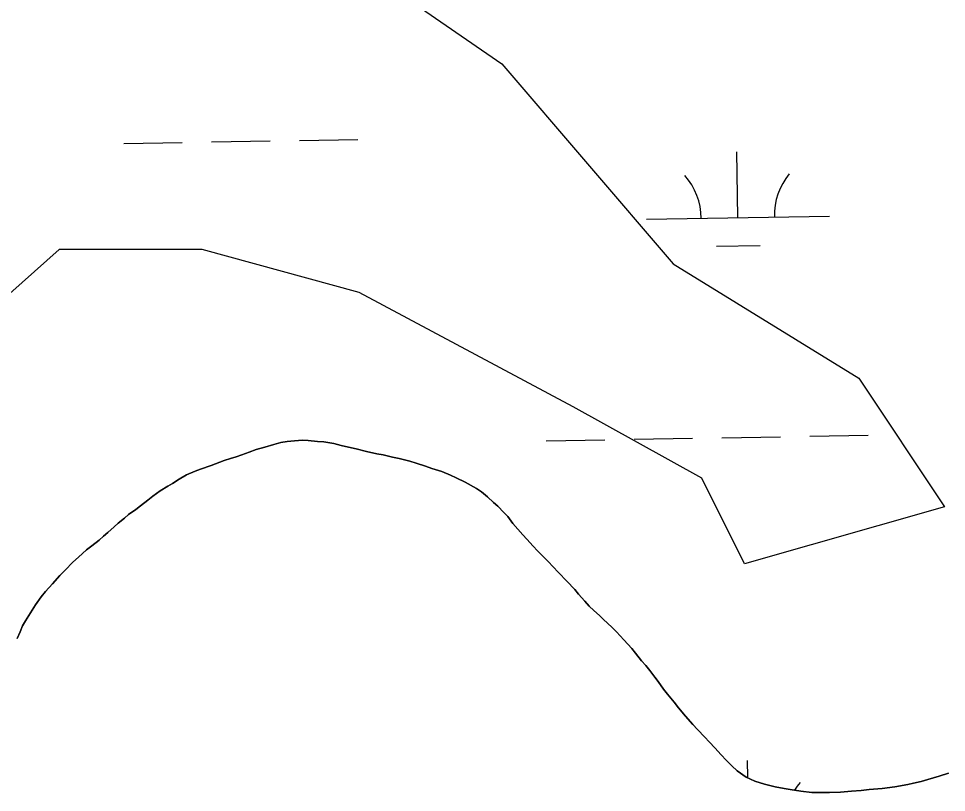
# Model space of a CAD drawing. Extents: x 3903937 to 3942190, y 260677 to 286651.
# Drawn here: x 3915893 to 3916400, y 279868 to 280291 of the extents above; entities that cross this region are included whole.
import ezdxf

# ---------------------------------------------------------------- set-up
doc = ezdxf.new("R2010")
doc.units = 0
for name, color, linetype in [('V-SITE-VEGE', 7, 'Continuous'), ('V-TOPO-SHOR', 7, 'Continuous'), ('V-WETL-SWMP', 7, 'Continuous')]:
    doc.layers.add(name, color=color, linetype=linetype)

msp = doc.modelspace()

# ---------------------------------------------------------------- linework, layer by layer
at = {"layer": 'V-SITE-VEGE'}
for p, q in [((3916032.17, 280351.92), (3916157.02, 280266.04)), ((3916157.02, 280266.04), (3916250.65, 280156.74)), ((3915915.12, 280164.55), (3915844.9, 280102.1)), ((3915993.15, 280164.55), (3915915.12, 280164.55)), ((3916078.99, 280141.13), (3915993.15, 280164.55)), ((3916250.65, 280156.74), (3916352.09, 280094.29)), ((3916196.03, 280078.68), (3916078.99, 280141.13)), ((3916352.09, 280094.29), (3916398.91, 280024.03)), ((3916266.26, 280039.64), (3916196.03, 280078.68)), ((3916289.67, 279992.8), (3916266.26, 280039.64)), ((3916398.91, 280024.03), (3916289.67, 279992.8))]:
    msp.add_line(p, q, dxfattribs=at)
at = {"layer": 'V-TOPO-SHOR'}
for points in [[(3915932.92, 280002.67), (3915936.94, 280005.82), (3915939.26, 280007.91), (3915941.74, 280010.01), (3915945.15, 280013.01), (3915947.32, 280015.11), (3915950.73, 280017.8), (3915953.04, 280019.75), (3915956.91, 280022.59), (3915959.54, 280024.53), (3915963.56, 280027.67), (3915966.19, 280029.77), (3915970.21, 280032.76), (3915974.37, 280035.28), (3915976.99, 280036.77), (3915980.69, 280039), (3915984.7, 280041.38), (3915989.47, 280043.44), (3915992.24, 280044.61), (3915998.07, 280046.5), (3916005.29, 280049.29), (3916008.67, 280050.3), (3916011.74, 280051.32), (3916014.81, 280052.34), (3916018.95, 280053.8), (3916022.8, 280055.26), (3916027.4, 280056.56), (3916032.31, 280058.01), (3916036.14, 280059.16), (3916039.66, 280059.72), (3916043.64, 280060.11), (3916048.07, 280060.34), (3916051.12, 280060.29), (3916056.31, 280059.75), (3916059.66, 280059.39), (3916065.14, 280058.54), (3916069.25, 280057.56), (3916073.2, 280056.57), (3916077.31, 280055.74), (3916083.09, 280054.28), (3916088.72, 280052.96), (3916092.22, 280052.29), (3916097.24, 280051.14), (3916100.89, 280050.32), (3916106.67, 280048.85), (3916110.17, 280047.88), (3916115.33, 280046.27), (3916118.82, 280044.99), (3916124.14, 280043.22), (3916128.99, 280041.31), (3916132.02, 280039.73), (3916137.02, 280037.36), (3916143.22, 280033.9), (3916145.79, 280032.18), (3916149.1, 280029.38), (3916152.42, 280026.42), (3916154.82, 280024.25), (3916158.13, 280020.83), (3916160.23, 280018.66), (3916163.07, 280014.95), (3916168.47, 280008.76), (3916170.72, 280006.28), (3916174.17, 280002.4), (3916176.57, 279999.92), (3916180.32, 279996.04), (3916182.42, 279993.87), (3916184.83, 279991.39), (3916187.98, 279988.13), (3916192.48, 279983.32), (3916196.84, 279978.82), (3916198.93, 279976.19), (3916202.38, 279972.47), (3916204.78, 279969.68), (3916207.19, 279967.36), (3916210.35, 279964.55), (3916212.6, 279962.38), (3916217.11, 279958.18), (3916219.67, 279955.7), (3916223.72, 279951.36), (3916228.07, 279946.55), (3916230.02, 279944.08), (3916233.31, 279939.9), (3916235.71, 279937.27), (3916237.8, 279934.64), (3916240.64, 279930.93), (3916242.43, 279928.46), (3916245.42, 279924.28), (3916247.51, 279921.66), (3916251.1, 279917.17), (3916253.5, 279914.08), (3916257.39, 279909.58), (3916261.29, 279905.09), (3916263.99, 279902.3), (3916267.89, 279898.11), (3916270.3, 279895.63), (3916273.6, 279892.06), (3916276.75, 279888.65), (3916279.75, 279885.4), (3916282.6, 279882.45), (3916285.61, 279879.81), (3916290.6, 279876.36)], [(3915892.09, 279952.04), (3915893.67, 279955.68), (3915895.1, 279959.01), (3915896.67, 279961.73), (3915900.28, 279967.48), (3915902.16, 279970.5), (3915905.29, 279974.88), (3915907.62, 279977.74), (3915911.36, 279981.95), (3915915.4, 279986.47), (3915918.35, 279989.32), (3915922.54, 279993.68), (3915925.64, 279996.53), (3915929.98, 280000.43), (3915932.92, 280002.67)], [(3916290.6, 279876.36), (3916295.29, 279874.15), (3916300.61, 279872.38), (3916306.39, 279870.91), (3916311.26, 279870.07), (3916314.61, 279869.56), (3916320.4, 279868.55), (3916326.34, 279867.99), (3916329.85, 279867.94), (3916336.11, 279867.99), (3916342.07, 279868.04), (3916348.03, 279868.56), (3916353.39, 279869.08), (3916357.82, 279869.47), (3916364.85, 279870.11), (3916371.74, 279870.92), (3916378.94, 279872.33), (3916382, 279873.04), (3916386.14, 279873.89), (3916389.82, 279875.05), (3916395.96, 279876.79), (3916401.02, 279878.38)]]:
    msp.add_lwpolyline(points, dxfattribs=at)
at = {"layer": 'V-WETL-SWMP'}
for p, q in [((3915950.37, 280222.49), (3915982.36, 280223.05)), ((3915998.36, 280223.33), (3916030.35, 280223.9)), ((3916046.35, 280224.18), (3916078.35, 280224.74)), ((3916285.97, 280181.96), (3916285.34, 280217.95)), ((3916235.98, 280181.08), (3916335.97, 280182.84)), ((3916274.25, 280166.32), (3916298.24, 280166.74)), ((3916036.14, 280059.16), (3916032.31, 280058.01)), ((3916039.66, 280059.72), (3916036.14, 280059.16)), ((3916043.64, 280060.11), (3916039.66, 280059.72)), ((3916048.07, 280060.34), (3916043.64, 280060.11)), ((3916051.12, 280060.29), (3916048.07, 280060.34)), ((3916056.31, 280059.75), (3916051.12, 280060.29)), ((3916059.66, 280059.39), (3916056.31, 280059.75)), ((3916065.14, 280058.54), (3916059.66, 280059.39)), ((3916069.25, 280057.56), (3916065.14, 280058.54)), ((3916181.26, 280060.02), (3916213.26, 280060.59)), ((3916229.25, 280060.87), (3916261.25, 280061.43)), ((3916277.25, 280061.71), (3916309.24, 280062.28)), ((3916325.24, 280062.56), (3916357.23, 280063.12)), ((3916018.95, 280053.8), (3916014.81, 280052.34)), ((3916022.79, 280055.26), (3916018.95, 280053.8)), ((3916027.4, 280056.56), (3916022.79, 280055.26)), ((3916032.31, 280058.01), (3916027.4, 280056.56)), ((3916073.2, 280056.57), (3916069.25, 280057.56)), ((3916077.31, 280055.74), (3916073.2, 280056.57)), ((3916083.09, 280054.28), (3916077.31, 280055.74)), ((3916088.72, 280052.96), (3916083.09, 280054.28)), ((3916005.29, 280049.28), (3915998.07, 280046.5)), ((3916008.67, 280050.3), (3916005.29, 280049.28)), ((3916011.74, 280051.32), (3916008.67, 280050.3)), ((3916014.81, 280052.34), (3916011.74, 280051.32)), ((3916092.22, 280052.29), (3916088.72, 280052.96)), ((3916097.24, 280051.14), (3916092.22, 280052.29)), ((3916100.89, 280050.32), (3916097.24, 280051.14)), ((3916106.67, 280048.85), (3916100.89, 280050.32)), ((3916110.17, 280047.88), (3916106.67, 280048.85)), ((3915989.47, 280043.44), (3915984.7, 280041.38)), ((3915992.23, 280044.61), (3915989.47, 280043.44)), ((3915998.07, 280046.5), (3915992.23, 280044.61)), ((3916115.33, 280046.27), (3916110.17, 280047.88)), ((3916118.82, 280044.99), (3916115.33, 280046.27)), ((3916124.14, 280043.22), (3916118.82, 280044.99)), ((3916128.99, 280041.31), (3916124.14, 280043.22)), ((3915980.69, 280039), (3915976.99, 280036.77)), ((3915984.7, 280041.38), (3915980.69, 280039)), ((3916132.02, 280039.73), (3916128.99, 280041.31)), ((3916137.02, 280037.36), (3916132.02, 280039.73)), ((3915974.37, 280035.28), (3915970.21, 280032.76)), ((3915976.99, 280036.77), (3915974.37, 280035.28)), ((3916143.22, 280033.9), (3916137.02, 280037.36)), ((3916145.79, 280032.18), (3916143.22, 280033.9)), ((3915966.19, 280029.77), (3915963.56, 280027.67)), ((3915970.21, 280032.76), (3915966.19, 280029.77)), ((3916149.1, 280029.38), (3916145.79, 280032.18)), ((3916152.42, 280026.42), (3916149.1, 280029.38)), ((3915959.54, 280024.53), (3915956.91, 280022.59)), ((3915963.56, 280027.67), (3915959.54, 280024.53)), ((3916154.82, 280024.25), (3916152.42, 280026.42)), ((3916158.13, 280020.83), (3916154.82, 280024.25)), ((3915950.72, 280017.8), (3915947.32, 280015.11)), ((3915953.05, 280019.75), (3915950.72, 280017.8)), ((3915956.91, 280022.59), (3915953.05, 280019.75)), ((3916160.23, 280018.66), (3916158.13, 280020.83)), ((3916163.07, 280014.95), (3916160.23, 280018.66)), ((3915945.15, 280013.01), (3915941.74, 280010.01)), ((3915947.32, 280015.11), (3915945.15, 280013.01)), ((3916168.47, 280008.76), (3916163.07, 280014.95)), ((3915939.26, 280007.91), (3915936.94, 280005.82)), ((3915941.74, 280010.01), (3915939.26, 280007.91)), ((3916170.72, 280006.28), (3916168.47, 280008.76)), ((3915932.92, 280002.67), (3915929.98, 280000.43)), ((3915936.94, 280005.82), (3915932.92, 280002.67)), ((3916174.17, 280002.4), (3916170.72, 280006.28)), ((3915929.98, 280000.43), (3915925.64, 279996.53)), ((3916176.57, 279999.92), (3916174.17, 280002.4)), ((3916180.32, 279996.04), (3916176.57, 279999.92)), ((3915922.54, 279993.68), (3915918.35, 279989.32)), ((3915925.64, 279996.53), (3915922.54, 279993.68)), ((3916182.42, 279993.87), (3916180.32, 279996.04)), ((3916184.83, 279991.39), (3916182.42, 279993.87)), ((3915918.35, 279989.32), (3915915.4, 279986.47)), ((3916187.98, 279988.13), (3916184.83, 279991.39)), ((3916192.48, 279983.32), (3916187.98, 279988.13)), ((3915915.4, 279986.47), (3915911.36, 279981.95)), ((3916196.84, 279978.82), (3916192.48, 279983.32)), ((3915907.62, 279977.74), (3915905.29, 279974.88)), ((3915911.36, 279981.95), (3915907.62, 279977.74)), ((3916198.93, 279976.19), (3916196.84, 279978.82)), ((3915905.29, 279974.88), (3915902.16, 279970.5)), ((3916202.38, 279972.47), (3916198.93, 279976.19)), ((3916204.78, 279969.68), (3916202.38, 279972.47)), ((3915900.28, 279967.48), (3915896.67, 279961.73)), ((3915902.16, 279970.5), (3915900.28, 279967.48)), ((3916207.19, 279967.35), (3916204.78, 279969.68)), ((3916210.35, 279964.55), (3916207.19, 279967.35)), ((3916212.6, 279962.38), (3916210.35, 279964.55)), ((3916217.11, 279958.18), (3916212.6, 279962.38)), ((3915895.1, 279959.01), (3915893.67, 279955.67)), ((3915896.67, 279961.73), (3915895.1, 279959.01)), ((3916219.67, 279955.7), (3916217.11, 279958.18)), ((3915893.67, 279955.67), (3915892.09, 279952.04)), ((3916223.72, 279951.36), (3916219.67, 279955.7)), ((3916228.07, 279946.55), (3916223.72, 279951.36)), ((3916230.01, 279944.08), (3916228.07, 279946.55)), ((3916233.31, 279939.9), (3916230.01, 279944.08)), ((3916235.71, 279937.27), (3916233.31, 279939.9)), ((3916237.8, 279934.64), (3916235.71, 279937.27)), ((3916240.64, 279930.93), (3916237.8, 279934.64)), ((3916242.43, 279928.46), (3916240.64, 279930.93)), ((3916245.42, 279924.28), (3916242.43, 279928.46)), ((3916247.51, 279921.65), (3916245.42, 279924.28)), ((3916251.1, 279917.17), (3916247.51, 279921.65)), ((3916253.5, 279914.07), (3916251.1, 279917.17)), ((3916257.39, 279909.58), (3916253.5, 279914.07)), ((3916261.29, 279905.09), (3916257.39, 279909.58)), ((3916263.99, 279902.3), (3916261.29, 279905.09)), ((3916267.89, 279898.11), (3916263.99, 279902.3)), ((3916270.3, 279895.63), (3916267.89, 279898.11)), ((3916273.6, 279892.06), (3916270.3, 279895.63)), ((3916276.75, 279888.65), (3916273.6, 279892.06)), ((3916279.75, 279885.4), (3916276.75, 279888.65)), ((3916282.6, 279882.45), (3916279.75, 279885.4)), ((3916285.61, 279879.8), (3916282.6, 279882.45)), ((3916291.36, 279876.01), (3916291.2, 279885.33)), ((3916290.6, 279876.36), (3916285.61, 279879.8)), ((3916295.29, 279874.15), (3916290.6, 279876.36)), ((3916395.96, 279876.78), (3916389.82, 279875.05)), ((3916401.02, 279878.38), (3916395.96, 279876.78)), ((3916300.61, 279872.38), (3916295.29, 279874.15)), ((3916306.39, 279870.92), (3916300.61, 279872.38)), ((3916311.26, 279870.07), (3916306.39, 279870.92)), ((3916371.74, 279870.92), (3916364.85, 279870.11)), ((3916378.94, 279872.33), (3916371.74, 279870.92)), ((3916382, 279873.04), (3916378.94, 279872.33)), ((3916386.14, 279873.89), (3916382, 279873.04)), ((3916389.82, 279875.05), (3916386.14, 279873.89)), ((3916314.61, 279869.56), (3916311.26, 279870.07)), ((3916320.4, 279868.55), (3916314.61, 279869.56)), ((3916326.34, 279867.99), (3916320.4, 279868.55)), ((3916329.85, 279867.94), (3916326.34, 279867.99)), ((3916336.11, 279867.99), (3916329.85, 279867.94)), ((3916342.07, 279868.04), (3916336.11, 279867.99)), ((3916348.03, 279868.56), (3916342.07, 279868.04)), ((3916353.39, 279869.08), (3916348.03, 279868.56)), ((3916357.82, 279869.47), (3916353.39, 279869.08)), ((3916364.85, 279870.11), (3916357.82, 279869.47))]:
    msp.add_line(p, q, dxfattribs=at)
for centre, start, end in [((3916341.2, 280183.4), 140.2366, 181.7802), ((3916230.73, 280181.46), 0.2366, 41.7802), ((3916347.06, 279850.78), 140.2366, 148.5939)]:
    msp.add_arc(centre, 35.25, start, end, dxfattribs=at)

doc.saveas('drawing.dxf')
